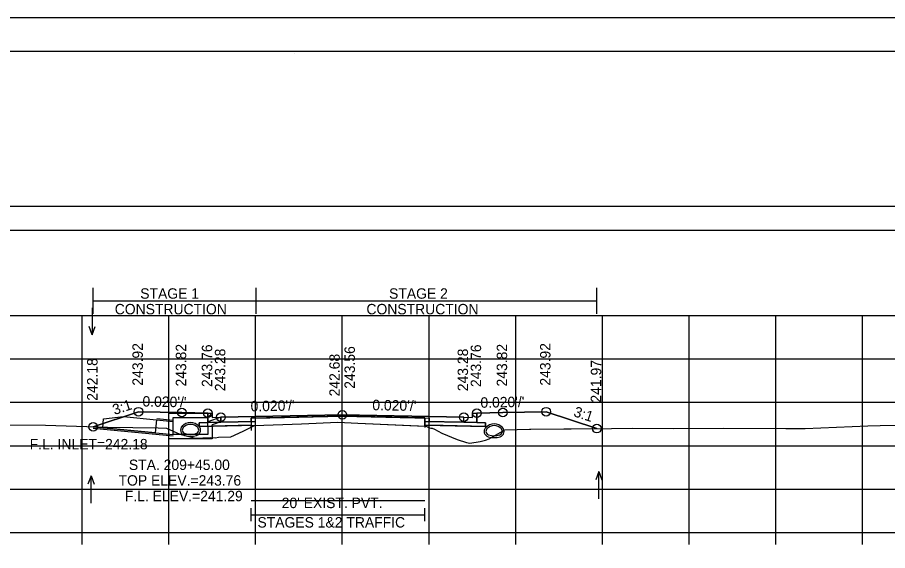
# Model space of a CAD drawing. Extents: x 1369627 to 1374022, y 380035 to 398173.
# Drawn here: x 1372061.1 to 1372161.4, y 381897.4 to 381958.8 of the extents above; entities that cross this region are included whole.
import ezdxf

# ---------------------------------------------------------------- set-up
doc = ezdxf.new("R2010")
doc.units = 0
for name, color, linetype in [('Default', 7, 'Continuous'), ('R_Alt Surface', 7, 'Continuous'), ('R_Axis', 7, 'Continuous'), ('R_Axis Annot', 7, 'Continuous'), ('R_Border', 7, 'Continuous'), ('R_Border Notes', 7, 'Continuous'), ('R_Drive', 7, 'Continuous'), ('R_Exist Surface', 7, 'Continuous'), ('R_Fin Surface', 7, 'Continuous'), ('R_Grid', 7, 'Continuous'), ('R_MOT', 7, 'Continuous'), ('R_No Plot', 7, 'Continuous'), ('R_Water', 7, 'Continuous'), ('R_Water Annot', 7, 'Continuous'), ('R_Xsect Elev', 7, 'Continuous'), ('R_Xsect Slope', 7, 'Continuous'), ('T_Vehicle Path Rt', 7, 'Continuous')]:
    doc.layers.add(name, color=color, linetype=linetype)

msp = doc.modelspace()

# ---------------------------------------------------------------- linework, layer by layer
at = {"layer": 'Default'}
for p, q in [((1372088.03, 381900.76), (1372088.03, 381902.26)), ((1372108.03, 381900.76), (1372108.03, 381902.26)), ((1372088.03, 381901.51), (1372108.03, 381901.51))]:
    msp.add_line(p, q, dxfattribs=at)
for points in [[(1371948.53, 381934.3), (1372248.53, 381934.3), (1372248.53, 381937.01), (1371948.53, 381937.01)], [(1372083.02, 381913.22), (1372083.52, 381913.22), (1372083.53, 381912.72), (1372084.53, 381912.74), (1372084.53, 381912.16), (1372083.03, 381912.13)], [(1372113.53, 381912.72), (1372113.54, 381913.22), (1372114.04, 381913.22), (1372114.03, 381912.13), (1372112.53, 381912.16), (1372112.53, 381912.74)]]:
    msp.add_lwpolyline(points, close=True, dxfattribs=at)
at = {"layer": 'R_Alt Surface'}
msp.add_lwpolyline([(1372083.03, 381913.23), (1372083.03, 381912.13), (1372084.53, 381912.16), (1372088.03, 381912.23), (1372088.03, 381912.64), (1372098.53, 381912.85), (1372108.03, 381912.66), (1372108.03, 381912.25), (1372112.53, 381912.16), (1372114.03, 381912.13), (1372114.03, 381913.23)], dxfattribs=at)
for points in [[(1372082.03, 381912.11), (1372083.03, 381912.13), (1372084.53, 381912.16), (1372088.03, 381912.23), (1372088.03, 381911.81), (1372082.03, 381911.69)], [(1372115.03, 381912.11), (1372114.03, 381912.13), (1372112.53, 381912.16), (1372108.03, 381912.25), (1372108.03, 381911.83), (1372115.03, 381911.69)]]:
    msp.add_lwpolyline(points, close=True, dxfattribs=at)
at = {"layer": 'R_Axis'}
for p, q in [((1371948.53, 381899.46), (1372248.53, 381899.46)), ((1372068.53, 381898.06), (1372068.53, 381899.46)), ((1372078.53, 381898.06), (1372078.53, 381899.46)), ((1372088.53, 381898.06), (1372088.53, 381899.46)), ((1372098.53, 381898.06), (1372098.53, 381899.46)), ((1372108.53, 381898.06), (1372108.53, 381899.46)), ((1372118.53, 381898.06), (1372118.53, 381899.46)), ((1372128.53, 381898.06), (1372128.53, 381899.46)), ((1372138.53, 381898.06), (1372138.53, 381899.46)), ((1372148.53, 381898.06), (1372148.53, 381899.46)), ((1372158.53, 381898.06), (1372158.53, 381899.46))]:
    msp.add_line(p, q, dxfattribs=at)
at = {"layer": 'R_Border'}
for p, q in [((1371940.53, 381954.92), (1372256.71, 381954.92)), ((1372093.05, 381954.66), (1372093.05, 381954.66)), ((1372093.05, 381954.66), (1372093.05, 381954.66))]:
    msp.add_line(p, q, dxfattribs=at)
at = {"layer": 'R_Drive'}
for centre, radius, start, end in [((1372080.51, 381911.26), 0.646, 136.3515, 253.9529), ((1372080.51, 381911.27), 0.646, 136.3515, 253.9529), ((1372081.02, 381910.77), 1.35, 43.6485, 136.3515), ((1372081.02, 381910.78), 1.35, 43.6485, 136.3515), ((1372080.51, 381911.27), 0.438, 136.3515, 253.9529), ((1372080.51, 381911.26), 0.438, 136.3515, 253.9529), ((1372081.02, 381910.77), 1.15, 43.6485, 136.3515), ((1372081.02, 381910.78), 1.15, 43.6485, 136.3515), ((1372081.53, 381911.27), 0.438, 286.0471, 43.6485), ((1372081.53, 381911.26), 0.438, 286.0471, 43.6485), ((1372081.53, 381911.26), 0.646, 286.0471, 43.6485), ((1372081.53, 381911.27), 0.646, 286.0471, 43.6485), ((1372115.53, 381911.11), 0.646, 136.3515, 253.9529), ((1372116.04, 381910.62), 1.35, 43.6485, 136.3515), ((1372115.53, 381911.11), 0.438, 136.3515, 253.9529), ((1372116.04, 381910.62), 1.15, 43.6485, 136.3515), ((1372116.55, 381911.11), 0.438, 286.0471, 43.6485), ((1372116.55, 381911.11), 0.646, 286.0471, 43.6485), ((1372081.02, 381913.04), 2.5, 253.9529, 286.0471), ((1372081.02, 381913.05), 2.5, 253.9529, 286.0471), ((1372081.02, 381913.04), 2.29, 253.9529, 286.0471), ((1372081.02, 381913.05), 2.29, 253.9529, 286.0471), ((1372116.04, 381912.9), 2.5, 253.9529, 286.0471), ((1372116.04, 381912.9), 2.29, 253.9529, 286.0471)]:
    msp.add_arc(centre, radius, start, end, dxfattribs=at)
at = {"layer": 'R_Exist Surface'}
msp.add_lwpolyline([(1372050, 381911.91), (1372064.31, 381911.82), (1372071.46, 381911.59), (1372077.3, 381911.53), (1372078.26, 381911.47), (1372079.79, 381910.79), (1372081.57, 381910.33), (1372083.33, 381910.4), (1372083.89, 381910.37), (1372084.23, 381910.44), (1372085.68, 381910.48), (1372087.08, 381911.12), (1372088.4, 381911.77), (1372093.81, 381911.99), (1372098.03, 381912.16), (1372100.3, 381912.06), (1372108.19, 381911.72), (1372108.45, 381911.56), (1372108.75, 381911.49), (1372108.91, 381911.49), (1372109.16, 381911.36), (1372110.02, 381910.9), (1372111.79, 381910.19), (1372112.85, 381909.83), (1372113.22, 381909.75), (1372114.43, 381909.94), (1372115.04, 381910.08), (1372115.48, 381910.25), (1372117.29, 381911.27), (1372120.11, 381911.35), (1372120.18, 381911.35), (1372120.27, 381911.35), (1372129.57, 381911.45), (1372131.97, 381911.48), (1372136.69, 381911.45), (1372142.49, 381911.47), (1372149.68, 381911.44), (1372151.92, 381911.44), (1372159.16, 381911.74), (1372160.56, 381911.78), (1372164.96, 381911.81)], dxfattribs=at)
at = {"layer": 'R_Fin Surface'}
msp.add_lwpolyline([(1372069.79, 381911.64), (1372075.02, 381913.38), (1372080.02, 381913.28), (1372083.02, 381913.22), (1372083.52, 381913.22), (1372083.53, 381912.72), (1372084.53, 381912.74), (1372086.53, 381912.78), (1372098.53, 381913.02), (1372110.53, 381912.78), (1372112.53, 381912.74), (1372113.53, 381912.72), (1372113.54, 381913.22), (1372114.04, 381913.22), (1372117.04, 381913.28), (1372122.04, 381913.38), (1372127.89, 381911.43)], dxfattribs=at)
at = {"layer": 'R_Grid'}
for p, q in [((1371948.53, 381924.46), (1372248.53, 381924.46)), ((1372068.53, 381899.46), (1372068.53, 381924.46)), ((1372078.53, 381899.46), (1372078.53, 381924.46)), ((1372088.53, 381899.46), (1372088.53, 381924.46)), ((1372098.53, 381899.46), (1372098.53, 381924.46)), ((1372108.53, 381899.46), (1372108.53, 381924.46)), ((1372118.53, 381899.46), (1372118.53, 381924.46)), ((1372128.53, 381899.46), (1372128.53, 381924.46)), ((1372138.53, 381899.46), (1372138.53, 381924.46)), ((1372148.53, 381899.46), (1372148.53, 381924.46)), ((1372158.53, 381899.46), (1372158.53, 381924.46)), ((1371948.53, 381919.46), (1372248.53, 381919.46)), ((1371948.53, 381914.46), (1372248.53, 381914.46)), ((1371948.53, 381909.46), (1372248.53, 381909.46)), ((1371948.53, 381904.46), (1372248.53, 381904.46)), ((1371948.53, 381899.46), (1372248.53, 381899.46))]:
    msp.add_line(p, q, dxfattribs=at)
at = {"layer": 'R_MOT'}
for p, q in [((1372069.79, 381924.64), (1372069.79, 381927.64)), ((1372088.58, 381924.64), (1372088.58, 381927.64)), ((1372127.89, 381924.64), (1372127.89, 381927.64)), ((1372069.79, 381926.14), (1372127.89, 381926.14))]:
    msp.add_line(p, q, dxfattribs=at)
at = {"layer": 'R_No Plot'}
for p, q in [((1371928.13, 381958.82), (1372261.46, 381958.82)), ((1372077.12, 381912.6), (1372079.02, 381912.42)), ((1372069.79, 381911.47), (1372079.02, 381910.59))]:
    msp.add_line(p, q, dxfattribs=at)
for points in [[(1371928.12, 381958.82), (1372261.46, 381958.82), (1372261.46, 381745.48), (1371928.12, 381745.48)], [(1372174.45, 381954.92), (1372194.07, 381954.92), (1372194.07, 381945.04), (1372210.18, 381945.04), (1372233.38, 381945.04), (1372233.38, 381912.37), (1372256.59, 381912.37), (1372256.71, 381749.46), (1371940.53, 381749.46), (1371940.53, 381954.92)], [(1372098.53, 381913.02), (1372086.53, 381912.78), (1372084.53, 381912.74), (1372084.53, 381912.16), (1372088.53, 381912.24), (1372088.53, 381912.65), (1372098.53, 381912.85), (1372108.53, 381912.65), (1372108.53, 381912.24), (1372112.53, 381912.16), (1372112.53, 381912.74), (1372110.53, 381912.78)], [(1372088.53, 381912.24), (1372084.53, 381912.16), (1372083.03, 381912.13), (1372082.03, 381912.11), (1372082.03, 381911.69), (1372088.53, 381911.82)], [(1372108.53, 381912.24), (1372112.53, 381912.16), (1372114.03, 381912.13), (1372115.03, 381912.11), (1372115.03, 381911.69), (1372108.53, 381911.82)]]:
    msp.add_lwpolyline(points, close=True, dxfattribs=at)
for points in [[(1372083.02, 381913.22), (1372083.03, 381912.13), (1372084.53, 381912.16), (1372088.53, 381912.24), (1372088.53, 381912.65), (1372098.53, 381912.85), (1372108.53, 381912.65), (1372108.53, 381912.24), (1372112.53, 381912.16), (1372114.03, 381912.13), (1372114.04, 381913.22)], [(1372088.03, 381903.16), (1372108.03, 381903.16)]]:
    msp.add_lwpolyline(points, dxfattribs=at)
for centre in [(1372075.02, 381913.38), (1372080.02, 381913.28), (1372083.02, 381913.22), (1372098.53, 381913.02), (1372114.04, 381913.22), (1372117.04, 381913.28), (1372122.04, 381913.38), (1372084.53, 381912.74), (1372112.53, 381912.74), (1372069.79, 381911.64), (1372127.89, 381911.43)]:
    msp.add_circle(centre, 0.5, dxfattribs=at)
at = {"layer": 'R_Water'}
for p, q in [((1372077.1, 381912.44), (1372079.02, 381912.26)), ((1372078.52, 381913.22), (1372083.27, 381913.22)), ((1372078.52, 381911.72), (1372078.52, 381913.22)), ((1372079.02, 381911.72), (1372079.02, 381912.72)), ((1372079.02, 381912.72), (1372083.02, 381912.72)), ((1372083.35, 381913.06), (1372083.02, 381912.72)), ((1372084.52, 381912.74), (1372083.02, 381912.22)), ((1372083.35, 381913.06), (1372083.27, 381913.22)), ((1372069.79, 381911.64), (1372079.02, 381910.75)), ((1372069.79, 381911.64), (1372079.02, 381910.76)), ((1372083.02, 381911.72), (1372083.02, 381912.22)), ((1372084.52, 381912.21), (1372083.52, 381911.87)), ((1372083.52, 381911.72), (1372083.52, 381911.87))]:
    msp.add_line(p, q, dxfattribs=at)
msp.add_lwpolyline([(1372077.1, 381912.44), (1372076.96, 381910.95), (1372070.9, 381911.53), (1372071, 381912.56), (1372073.28, 381912.81)], close=True, dxfattribs=at)
for points in [[(1372084.52, 381912.21), (1372084.52, 381912.74)], [(1372083.52, 381911.72), (1372083.52, 381910.25), (1372081.02, 381910.25), (1372078.52, 381910.25), (1372078.52, 381911.72)], [(1372083.02, 381911.72), (1372083.02, 381910.75), (1372081.02, 381910.75), (1372079.02, 381910.75), (1372079.02, 381911.72)]]:
    msp.add_lwpolyline(points, dxfattribs=at)
at = {"layer": 'R_Water Annot'}
for p, q in [((1372069.67, 381925.36), (1372069.67, 381922.22)), ((1372069.67, 381922.22), (1372069.32, 381923.18)), ((1372069.67, 381922.22), (1372070.02, 381923.18)), ((1372128.11, 381906.48), (1372127.76, 381905.52)), ((1372128.11, 381903.33), (1372128.11, 381906.48)), ((1372128.11, 381906.48), (1372128.46, 381905.52)), ((1372069.54, 381905.98), (1372069.19, 381905.02)), ((1372069.54, 381902.84), (1372069.54, 381905.98)), ((1372069.54, 381905.98), (1372069.89, 381905.02))]:
    msp.add_line(p, q, dxfattribs=at)
at = {"layer": 'R_Xsect Elev'}
msp.add_line((1372098.53, 381912.14), (1372098.53, 381922.14), dxfattribs=at)
at = {"layer": 'T_Vehicle Path Rt'}
for p, q in [((1372083.03, 381912.13), (1372083.02, 381913.22)), ((1372114.04, 381913.22), (1372114.03, 381912.13)), ((1372088.03, 381912.23), (1372088.03, 381911.2)), ((1372088.03, 381912.23), (1372088.03, 381911.81)), ((1372088.03, 381911.59), (1372088.03, 381911.81)), ((1372088.03, 381911.81), (1372088.03, 381911.59)), ((1372088.03, 381911.59), (1372088.4, 381911.77)), ((1372108.03, 381911.83), (1372108.03, 381912.25)), ((1372108.03, 381911.83), (1372108.03, 381911.55)), ((1372108.03, 381911.83), (1372108.03, 381911.73)), ((1372108.03, 381911.73), (1372108.03, 381911.83)), ((1372108.03, 381911.73), (1372108.19, 381911.72))]:
    msp.add_line(p, q, dxfattribs=at)
for points in [[(1372083.02, 381913.22), (1372080.02, 381913.28), (1372075.02, 381913.38), (1372069.79, 381911.64)], [(1372127.89, 381911.43), (1372122.04, 381913.38), (1372117.04, 381913.28), (1372114.04, 381913.22)], [(1372108.03, 381912.25), (1372108.03, 381912.66), (1372098.53, 381912.85), (1372088.03, 381912.64), (1372088.03, 381912.23)], [(1372069.79, 381911.64), (1372071.46, 381911.59), (1372077.3, 381911.53), (1372078.26, 381911.47), (1372079.79, 381910.79), (1372081.57, 381910.33), (1372083.33, 381910.4), (1372083.89, 381910.37), (1372084.23, 381910.44), (1372085.68, 381910.48), (1372087.08, 381911.12), (1372088.03, 381911.59)], [(1372088.03, 381911.81), (1372082.03, 381911.69), (1372082.03, 381912.11), (1372083.03, 381912.13)], [(1372088.4, 381911.77), (1372093.81, 381911.99), (1372098.03, 381912.16), (1372100.3, 381912.06), (1372108.03, 381911.73)], [(1372114.03, 381912.13), (1372115.03, 381912.11), (1372115.03, 381911.69), (1372108.03, 381911.83)], [(1372108.19, 381911.72), (1372108.45, 381911.56), (1372108.75, 381911.49), (1372108.91, 381911.49), (1372109.16, 381911.36), (1372110.02, 381910.9), (1372111.79, 381910.19), (1372112.85, 381909.83), (1372113.22, 381909.75), (1372114.43, 381909.94), (1372115.04, 381910.08), (1372115.48, 381910.25), (1372117.29, 381911.27), (1372120.11, 381911.35), (1372120.18, 381911.35), (1372120.27, 381911.35), (1372127.89, 381911.43)]]:
    msp.add_lwpolyline(points, dxfattribs=at)

# ---------------------------------------------------------------- texts
at = {"layer": 'R_Axis Annot'}
for s, p in [("20' EXIST. PVT.", (1372091.54, 381902.27)), ('STAGES 1&2 TRAFFIC', (1372088.74, 381900.03))]:
    msp.add_text(s, height=1.2, dxfattribs=at).set_placement(p)
at = {"layer": 'R_Border Notes'}
msp.add_text('F.L. INLET=242.18', height=1.2, dxfattribs=at).set_placement((1372062.47, 381909.04))
at = {"layer": 'R_MOT'}
for s, p in [('STAGE 1', (1372075.22, 381926.4)), ('STAGE 2', (1372103.92, 381926.4)), ('CONSTRUCTION', (1372072.28, 381924.6)), ('CONSTRUCTION', (1372101.31, 381924.6))]:
    msp.add_text(s, height=1.2, dxfattribs=at).set_placement(p)
at = {"layer": 'R_Water Annot'}
for s, p in [('STA. 209+45.00', (1372073.91, 381906.66)), ('TOP ELEV.=243.76', (1372072.72, 381904.86)), ('F.L. ELEV.=241.29', (1372073.44, 381903.06))]:
    msp.add_text(s, height=1.2, dxfattribs=at).set_placement(p)
at = {"layer": 'R_Xsect Elev'}
for s, p in [('243.92', (1372075.52, 381916.38)), ('243.82', (1372080.52, 381916.28)), ('243.76', (1372083.52, 381916.22)), ('243.28', (1372085.03, 381915.74)), ('243.56', (1372099.98, 381916.02)), ('243.28', (1372113.03, 381915.74)), ('243.76', (1372114.54, 381916.22)), ('243.82', (1372117.54, 381916.28)), ('243.92', (1372122.54, 381916.38)), ('242.18', (1372070.29, 381914.64)), ('242.68', (1372098.23, 381915.14)), ('241.97', (1372128.39, 381914.43))]:
    msp.add_text(s, height=1.2, rotation=90, dxfattribs=at).set_placement(p)
at = {"layer": 'R_Xsect Slope'}
for s, rotation, p in [('3:1', 18.4332, (1372072.25, 381912.99)), ("0.020'/'", 358.8542, (1372075.47, 381913.98)), ("0.020'/'", 1.1458, (1372087.96, 381913.41)), ("0.020'/'", 358.8542, (1372101.98, 381913.56)), ("0.020'/'", 1.1458, (1372114.47, 381913.83)), ('3:1', 341.5668, (1372125.12, 381912.88))]:
    msp.add_text(s, height=1.2, rotation=rotation, dxfattribs=at).set_placement(p)

doc.saveas('drawing.dxf')
